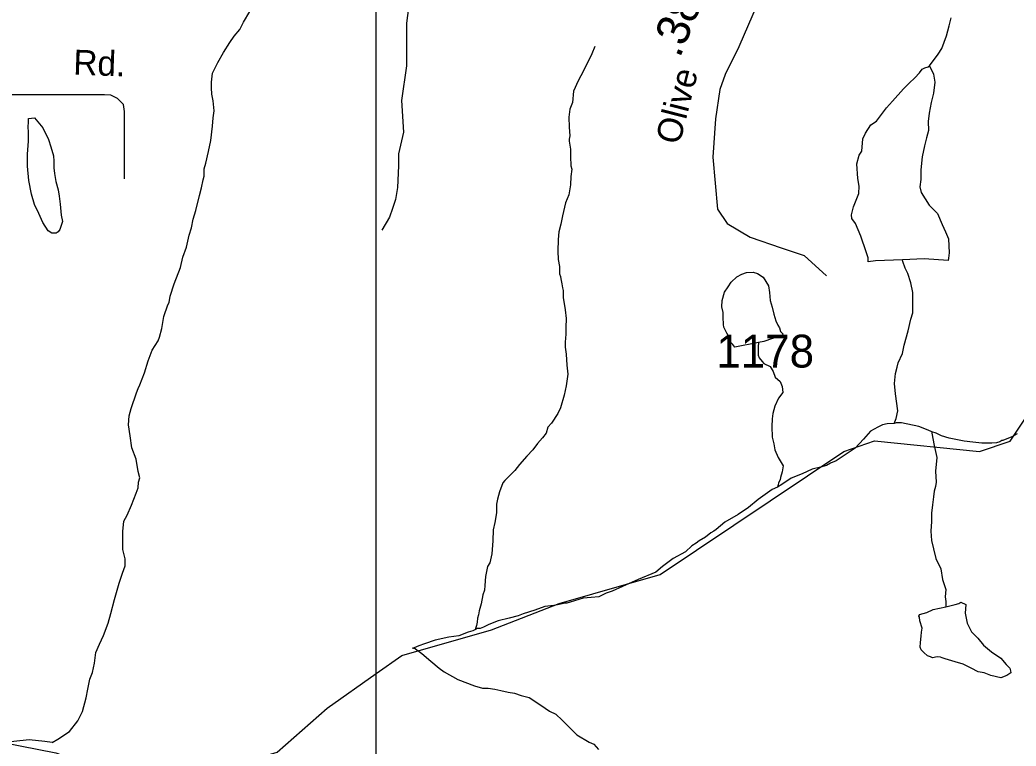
# Model space of a CAD drawing. Extents: x 2001466 to 2224147, y 644118 to 847247.
# Drawn here: x 2019117 to 2022908, y 706639 to 709402 of the extents above; entities that cross this region are included whole.
import ezdxf

# ---------------------------------------------------------------- set-up
doc = ezdxf.new("R2010")
doc.units = 0
for name, color, linetype in [('Exist Hydrographic Creek Single Shore', 7, 'Continuous'), ('Exist Hydrographic Misc Water Feature', 7, 'Continuous'), ('Exist Road Non-System Type 51', 7, 'Continuous'), ('Exist Road Non-System Type 51 Label', 7, 'Continuous'), ('Exist Road Secondary Mileage Hundredths English Label', 7, 'Continuous'), ('Exist Road Secondary Type 41 Attributed', 7, 'Continuous'), ('Exist Road Secondary Type 51 Label', 7, 'Continuous'), ('Exist Road Secondary Type 51 Number Label', 7, 'Continuous'), ('Map Preparation Inset Cut Line', 7, 'Continuous')]:
    doc.layers.add(name, color=color, linetype=linetype)

msp = doc.modelspace()

# ---------------------------------------------------------------- linework, layer by layer
at = {"layer": 'Exist Hydrographic Creek Single Shore'}
for points in [[(2020472.9, 706915.1), (2020569.7, 706983.8), (2020911.7, 707081.9)], [(2015804.7, 705555.1), (2015821.7, 705613.9), (2015996.8, 705820.2), (2016171.7, 705895.4), (2016662.8, 706013.4), (2017037.7, 705972.9), (2017254.8, 705998.1), (2018020.7, 706222), (2018162.8, 706363.5), (2018770.8, 706630), (2018986.7, 706665), (2019253.7, 706613.6), (2019528.9, 706516.1), (2019820.8, 706533.1), (2020095.8, 706616.1), (2020286.7, 706782.9), (2020472.9, 706915.1)]]:
    msp.add_lwpolyline(points, dxfattribs=at)
at = {"layer": 'Exist Hydrographic Misc Water Feature'}
for points in [[(2019239.3, 706653.2), (2019261.3, 706665.2), (2019305.1, 706695.2), (2019337.1, 706735.3), (2019355.2, 706771.3), (2019369.1, 706823.2), (2019375.1, 706855.2), (2019383.1, 706893.3), (2019393.1, 706919.3), (2019401.1, 706955.2), (2019405, 706995.2), (2019418.9, 707027.3), (2019434.9, 707059.3), (2019453, 707107.2), (2019462.8, 707143.3), (2019477, 707197.3), (2019494.8, 707259.2), (2019506.7, 707297.3), (2019516.8, 707325.3), (2019516.8, 707351.3), (2019508.8, 707387.2), (2019508.8, 707417.3), (2019508.8, 707455.3), (2019512.7, 707495.3), (2019524.8, 707517.2), (2019540.7, 707555.3), (2019558.6, 707601.3), (2019566.6, 707621.3), (2019568.6, 707643.2), (2019572.7, 707659.2), (2019566.6, 707683.3), (2019558.6, 707731.3), (2019542.6, 707773.2), (2019536.6, 707819.2), (2019530.5, 707861.2), (2019532.3, 707895.2), (2019540.3, 707923.2), (2019560.4, 707983.2), (2019566.4, 707999.3), (2019572.5, 708013.2), (2019590.4, 708059.2), (2019604.3, 708105.2), (2019620.3, 708145.2), (2019642.2, 708181.3), (2019648.4, 708195.2), (2019656.4, 708227.2), (2019664.4, 708273.3), (2019680.2, 708317.3), (2019684.3, 708327.3), (2019688.2, 708351.2), (2019704.2, 708397.3), (2019728.2, 708459.3), (2019736.2, 708499.3), (2019750.1, 708537.3), (2019758.1, 708571.3), (2019760.2, 708583.3), (2019770, 708611.2), (2019776.1, 708643.3), (2019786, 708677.3), (2019799.9, 708733.3), (2019807.9, 708763.2), (2019813.9, 708793.3), (2019818, 708807.3), (2019818, 708835.3), (2019823.9, 708857.3), (2019833.8, 708901.2), (2019843.8, 708943.3), (2019849.8, 708997.3), (2019851.8, 709029.2), (2019855.9, 709055.3), (2019851.8, 709093.3), (2019847.7, 709119.3), (2019845.7, 709143.3), (2019845.7, 709165.2), (2019849.8, 709199.2), (2019869.6, 709239.3), (2019891.8, 709277.3), (2019915.6, 709315.3), (2019931.6, 709339.3), (2019953.5, 709365.3), (2019967.7, 709393.3), (2019991.7, 709433.4)], [(2022578.7, 709226.7), (2022611.4, 709271), (2022625.3, 709292.9), (2022643.2, 709340.9), (2022653.2, 709379), (2022661.2, 709409)], [(2021305.4, 709300.1), (2021293.5, 709272.1), (2021261.5, 709208.1), (2021241.7, 709170.1), (2021223.6, 709130.1), (2021219.5, 709088.1), (2021209.7, 709062.1), (2021205.6, 709032.1), (2021207.6, 708994.1), (2021209.7, 708960.1), (2021207.6, 708948.1), (2021207.6, 708940.1), (2021211.7, 708910.1), (2021211.7, 708882.1), (2021213.8, 708846.1), (2021217.7, 708834.2), (2021213.8, 708806.1), (2021211.7, 708774.1), (2021205.8, 708736.2), (2021193.9, 708706.2), (2021181.8, 708656.1), (2021175.8, 708624.1), (2021167.8, 708596.1), (2021166, 708566.1), (2021163.9, 708522.1), (2021166, 708490.2), (2021169.9, 708464.2), (2021169.9, 708436.2), (2021174, 708426.2), (2021175.8, 708416.1), (2021179.9, 708398.1), (2021182, 708382.2), (2021184, 708372.2), (2021184, 708362.2), (2021184, 708346.2), (2021192, 708298.2), (2021196.1, 708266.2), (2021194.1, 708232.2), (2021194.1, 708206.2), (2021192, 708176.2), (2021192.2, 708156.2), (2021196.1, 708130.1), (2021198.2, 708088.2), (2021202.1, 708054.2), (2021196.1, 708010.2), (2021188.1, 707974.2), (2021174.2, 707926.2), (2021164.3, 707904.2), (2021140.4, 707868.1), (2021126.2, 707852.2), (2021120.3, 707830.2), (2021106.3, 707812.2), (2021086.2, 707790.2), (2021068.4, 707766.2), (2021046.4, 707742.2), (2021018.3, 707710.1), (2021000.5, 707688.2), (2020962.4, 707650.1), (2020954.4, 707640.2), (2020942.5, 707606.1), (2020934.5, 707578.1), (2020930.6, 707560.1), (2020930.6, 707526.1), (2020924.4, 707490.1), (2020918.5, 707462.1), (2020916.4, 707420.1), (2020912.7, 707370.2), (2020904.8, 707336.2), (2020896.5, 707322.1), (2020888.6, 707284.2), (2020886.7, 707250.2), (2020884.7, 707232.2), (2020878.7, 707214.1), (2020872.6, 707180.1), (2020864.8, 707154.1), (2020862.7, 707138.1), (2020858.8, 707126.2), (2020856.8, 707110.1), (2020854.7, 707098.1), (2020850.8, 707086.2), (2020850.8, 707082.2)], [(2022475.9, 708488.9), (2022373.7, 708484.9), (2022345.9, 708480.9), (2022345.9, 708496.9), (2022337.9, 708518.9), (2022317.8, 708578.9), (2022297.7, 708626.8), (2022283.7, 708646.8), (2022281.7, 708660.8), (2022289.7, 708690.8), (2022309.8, 708740.8), (2022311.6, 708768.8), (2022305.5, 708798.8), (2022301.6, 708854.8), (2022311.6, 708886.8), (2022321.7, 708902.7), (2022325.6, 708948.8), (2022335.6, 708970.8), (2022355.5, 709002.8), (2022377.4, 709016.8), (2022415.4, 709066.8), (2022437.5, 709092.9), (2022479.3, 709138.9), (2022501.3, 709160.9), (2022523.2, 709180.9), (2022541.3, 709200.9), (2022551.3, 709214.9), (2022561.4, 709218.9), (2022573.3, 709222.9), (2022578.7, 709226.7)], [(2022578.7, 709226.7), (2022593.4, 709194.9), (2022599.3, 709164.9), (2022593.4, 709123), (2022585.4, 709086.9), (2022577.4, 709046.9), (2022573.5, 709014.9), (2022575.5, 708981), (2022567.5, 708952.9), (2022559.5, 708922.9), (2022551.5, 708880.9), (2022545.6, 708831), (2022545.6, 708794.9), (2022541.5, 708766.9), (2022547.6, 708744.9), (2022561.8, 708721), (2022577.8, 708697), (2022609.8, 708665), (2022627.6, 708623), (2022639.7, 708595), (2022651.6, 708569), (2022653.6, 708515.1), (2022651.6, 708495), (2022649.7, 708487.1), (2022557.9, 708493), (2022475.9, 708488.9)], [(2019253.9, 708786.9), (2019262.1, 708754.9), (2019266.2, 708730.9), (2019270.1, 708701), (2019272.1, 708673), (2019274.2, 708659), (2019278.1, 708635), (2019268, 708604.9), (2019262.1, 708595), (2019254.3, 708590.9), (2019238.1, 708590.9), (2019224.1, 708598.9), (2019204, 708630.9), (2019188.1, 708664.9), (2019172.1, 708698.9), (2019160.2, 708738.9), (2019150.1, 708790.9), (2019146, 708844.9), (2019146, 708890.9), (2019149.9, 708940.9), (2019149.9, 708970.9), (2019147.9, 708998.8), (2019149.9, 709008.8), (2019149.9, 709026.8), (2019172.1, 709028.8), (2019204, 708990.9), (2019226, 708946.9), (2019234, 708918.9), (2019244, 708884.9), (2019245.9, 708864.9), (2019245.9, 708839), (2019247.9, 708817), (2019253.9, 708786.9)], [(2022444.1, 707867), (2022452.1, 707885), (2022458, 707915), (2022450, 707979), (2022446.1, 708019), (2022450, 708057), (2022456, 708081), (2022459.9, 708097), (2022475.9, 708133), (2022482, 708165), (2022498, 708219), (2022507.8, 708263), (2022515.8, 708287), (2022515.8, 708319), (2022515.8, 708365), (2022507.8, 708401), (2022495.7, 708437), (2022485.7, 708456.9), (2022477.7, 708482.9), (2022475.9, 708488.9)], [(2021928, 708174.6), (2021837.9, 708156.6), (2021829.9, 708166.6), (2021820.1, 708176.5), (2021818.1, 708190.5), (2021808, 708210.5), (2021796.1, 708232.6), (2021794.1, 708242.6), (2021793.9, 708270.6), (2021793.9, 708288.5), (2021787.9, 708310.5), (2021790, 708334.5), (2021798, 708366.6), (2021811.9, 708386.6), (2021824, 708404.6), (2021845.9, 708424.5), (2021864, 708434.5), (2021881.8, 708440.6), (2021907.9, 708442.6), (2021923.9, 708436.6), (2021946, 708422.6), (2021955.8, 708406.6), (2021965.9, 708390.7), (2021970, 708364.7), (2021971.8, 708334.7), (2021979.8, 708308.7), (2021986, 708282.7), (2021994, 708256.7), (2022002, 708240.7), (2022007.9, 708230.7), (2022012, 708216.7), (2022022.1, 708206.7), (2022018, 708202.7), (2021948.1, 708178.7), (2021928, 708174.6)], [(2021928, 708174.6), (2021926.1, 708158.6), (2021926.1, 708126.7), (2021930, 708116.7), (2021942.1, 708102.7), (2021948.1, 708094.7), (2021972, 708082.7), (2021983.9, 708064.7), (2021991.9, 708042.7), (2022010, 708026.7), (2022018.2, 708006.8), (2022020.2, 707984.8), (2022004.2, 707962.7), (2021990.1, 707932.7), (2021982.1, 707904.7), (2021980.2, 707884.7), (2021978.2, 707854.8), (2021980.2, 707814.7), (2021986.2, 707788.7), (2021990.3, 707766.7), (2022002.2, 707736.8), (2022022.3, 707704.8), (2022018.2, 707682.8), (2022012.2, 707660.7), (2022010.2, 707652.7), (2022004.2, 707640.7), (2022002.2, 707632.7), (2022000.3, 707624.7)], [(2020911.7, 707081.9), (2021169.7, 707181.6), (2021553.7, 707291.9), (2022252.8, 707760), (2022369.8, 707800.3), (2022769.7, 707759.3), (2022885.8, 707799.5), (2023002.8, 707974.4)], [(2022444.1, 707867), (2022418.2, 707865), (2022400.2, 707861), (2022382.2, 707853), (2022354.1, 707836.9), (2022328.2, 707806.9), (2022296.2, 707772.9), (2022258.1, 707746.9), (2022224.1, 707724.9), (2022202.1, 707714.9), (2022186.3, 707706.9), (2022164.2, 707700.9), (2022132.2, 707692.8), (2022094.3, 707674.8), (2022052.2, 707658.8), (2022016.3, 707634.8), (2022000.3, 707624.7)], [(2022588.2, 707835.1), (2022574.1, 707841.1), (2022538.2, 707855.1), (2022472.2, 707869), (2022452.1, 707869), (2022444.1, 707867)], [(2022588.2, 707835.1), (2022588.2, 707829.1), (2022596.2, 707783), (2022606.1, 707737.1), (2022602.2, 707685.1), (2022604.2, 707643.1), (2022602.2, 707627.1), (2022596.2, 707609.1), (2022594.2, 707587.1), (2022590.3, 707557.1), (2022586.2, 707525.1), (2022586.2, 707493.2), (2022584.3, 707457.1), (2022586.4, 707421.1), (2022594.4, 707389.2), (2022602.4, 707353.2), (2022622.5, 707313.2), (2022628.4, 707273.2), (2022640.5, 707235.2), (2022638.5, 707207.2), (2022640.5, 707189.2), (2022640.5, 707177.2), (2022640.5, 707169.2)], [(2022912, 707827.2), (2022892.1, 707815.2), (2022858.1, 707801.2), (2022854, 707801.2), (2022846.2, 707797.2), (2022834.1, 707793.2), (2022816, 707791.2), (2022798.2, 707791.2), (2022778.1, 707791.2), (2022744.1, 707795.2), (2022710.2, 707799.2), (2022654.1, 707811.1), (2022624.1, 707819.1), (2022604.2, 707829.1), (2022588.2, 707835.1)], [(2022000.3, 707624.7), (2021980.2, 707614.7), (2021926.3, 707576.8), (2021890.4, 707546.7), (2021850.5, 707520.7), (2021800.4, 707490.6), (2021766.4, 707462.6), (2021758.4, 707456.6), (2021746.5, 707450.6), (2021726.4, 707434.6), (2021702.6, 707420.6), (2021690.3, 707410.6), (2021674.5, 707400.6), (2021650.5, 707378.6), (2021602.5, 707352.5), (2021562.6, 707322.5), (2021536.5, 707300.6), (2021470.5, 707272.5), (2021410.6, 707246.5), (2021370.6, 707228.4), (2021348.7, 707220.4), (2021320.6, 707206.4), (2021290.7, 707204.3), (2021260.7, 707202.3), (2021210.7, 707186.3), (2021198.6, 707182.3), (2021192.6, 707182.3), (2021168.7, 707178.3), (2021148.6, 707174.3), (2021114.7, 707170.3), (2021076.6, 707156.3), (2021032.7, 707142.2), (2021012.8, 707134.2), (2020978.8, 707126.2), (2020936.7, 707116.2), (2020900.9, 707102.2), (2020880.8, 707092.2), (2020868.9, 707086.1), (2020856.8, 707086.2), (2020850.8, 707082.2)], [(2022640.5, 707169.2), (2022676.6, 707177.3), (2022690.5, 707181.3), (2022698.5, 707187.3), (2022716.6, 707177.3), (2022714.5, 707145.2), (2022722.5, 707107.2), (2022738.5, 707073.3), (2022762.5, 707049.3), (2022784.5, 707023.3), (2022814.4, 706997.3), (2022850.5, 706973.4), (2022870.6, 706949.4), (2022884.5, 706935.4), (2022886.6, 706925.4), (2022888.6, 706917.4), (2022880.6, 706913.4), (2022872.6, 706907.4), (2022850.7, 706899.4), (2022812.6, 706907.4), (2022786.7, 706917.3), (2022764.6, 706921.3), (2022756.6, 706925.3), (2022744.7, 706931.3), (2022706.5, 706951.3), (2022676.6, 706959.2), (2022638.7, 706971.2), (2022626.6, 706975.2), (2022620.6, 706977.2), (2022608.5, 706979.2), (2022590.7, 706975.2), (2022582.7, 706979.2), (2022570.6, 706983.2), (2022556.7, 706995.2), (2022546.6, 707005.2), (2022542.7, 707015.2), (2022544.6, 707033.2), (2022546.6, 707057.2), (2022548.4, 707073.2), (2022550.5, 707087.2), (2022542.5, 707115.2), (2022540.5, 707129.1), (2022538.6, 707133.2), (2022540.5, 707139.2), (2022568.5, 707147.2), (2022592.5, 707159.2), (2022640.5, 707169.2)], [(2020850.8, 707082.2), (2020840.8, 707078.2), (2020822.7, 707072.1), (2020786.8, 707058.1), (2020748.7, 707054.1), (2020696.8, 707042), (2020656.8, 707028), (2020634.9, 707020), (2020617.8, 707012.7), (2020614.2, 707011.2), (2020610.9, 707011.9)], [(2020610.9, 707011.9), (2020614.2, 707011.2), (2020617.8, 707012.7), (2020646.8, 706992), (2020680.8, 706962), (2020712.8, 706936.1), (2020730.9, 706922.1), (2020782.9, 706892.1), (2020846.9, 706868.2), (2020876.9, 706860.2), (2020898.8, 706860.2), (2020924.8, 706856.2), (2020946.8, 706850.2), (2020974.9, 706844.2), (2020998.9, 706840.2), (2021024.9, 706832.3), (2021054.8, 706824.3), (2021098.9, 706794.3), (2021133, 706772.3), (2021157, 706760.3), (2021181, 706738.4), (2021236.9, 706682.4), (2021282.9, 706654.5), (2021300.9, 706646.5), (2021319, 706626.5)], [(2019239.3, 706653.2), (2019211.2, 706657.2), (2019151.4, 706663.1), (2019093.3, 706657.1), (2019055.2, 706651.1), (2019039.2, 706651.1)]]:
    msp.add_lwpolyline(points, dxfattribs=at)
at = {"layer": 'Exist Road Non-System Type 51'}
for points in [[(2020621.8, 710131.7), (2020621.8, 709841.3), (2020614.2, 709683.1), (2020606.7, 709536.2), (2020587.9, 709389.2), (2020587.9, 709227.3), (2020569.1, 709095.4), (2020576.6, 708974.9), (2020557.8, 708892), (2020557.8, 708846.8), (2020554, 708763.9), (2020546.5, 708718.7), (2020535.2, 708684.8), (2020523.9, 708650.9), (2020493.8, 708601.9)], [(2019514.6, 708796.9), (2019514.6, 709053.1), (2019510.4, 709080), (2019487.7, 709102.7), (2019462.9, 709115.1), (2019438.2, 709117.2), (2019039.7, 709117.2), (2018855.9, 709111), (2018829.1, 709102.7), (2018758.9, 709084.1), (2018686.6, 709077.9), (2018261.3, 709084.1), (2017914.2, 709088.3)]]:
    msp.add_lwpolyline(points, dxfattribs=at)
at = {"layer": 'Exist Road Secondary Type 41 Attributed'}
msp.add_lwpolyline([(2022029.6, 710203.3), (2022027.2, 709999.7), (2022001.7, 709713.9), (2021985.3, 709629.3), (2021923.1, 709460.9), (2021853.3, 709299.6), (2021801.5, 709194.2), (2021780.7, 709136.8), (2021764.8, 709025), (2021753.6, 708879.7), (2021771.5, 708681.7), (2021808.2, 708627.5), (2021895.6, 708575.6), (2022014.4, 708534.1), (2022101.4, 708506.1), (2022187.2, 708427.9)], dxfattribs=at)
at = {"layer": 'Map Preparation Inset Cut Line'}
for p, q in [((2020472.9, 706915.1), (2020472.9, 710121.8)), ((2020472.9, 703473), (2020472.9, 706915.1))]:
    msp.add_line(p, q, dxfattribs=at)

# ---------------------------------------------------------------- texts
at = {"layer": 'Exist Road Non-System Type 51 Label'}
msp.add_text('Rd.', height=95, rotation=358.0419, dxfattribs=at).set_placement((2019318.7, 709193.7))
at = {"layer": 'Exist Road Secondary Mileage Hundredths English Label'}
msp.add_text('.38', height=125, rotation=68.0397, dxfattribs=at).set_placement((2021628.2, 709253.7))
at = {"layer": 'Exist Road Secondary Type 51 Label'}
msp.add_text('Olive', height=95, rotation=75.6711, dxfattribs=at).set_placement((2021627, 708923.3))
at = {"layer": 'Exist Road Secondary Type 51 Number Label'}
msp.add_text('1178', height=125, dxfattribs=at).set_placement((2021767.6, 708079.3))

doc.saveas('drawing.dxf')
